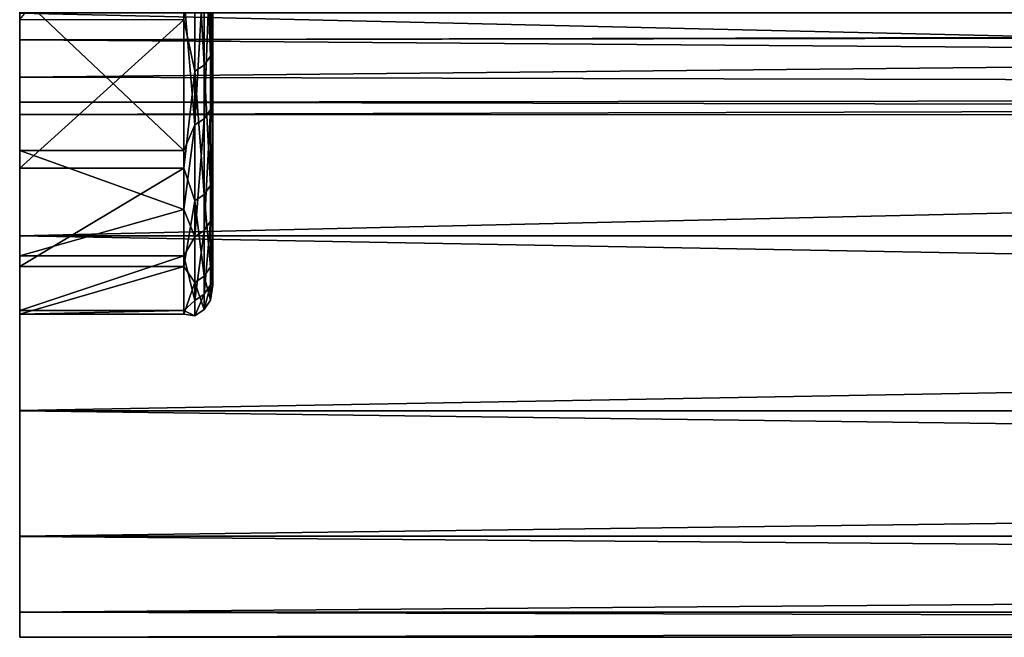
# Model space of a CAD drawing. Header units: millimetres. Extents: x -41 to 9, y -3 to 403.
# Tile 255 of 505: x -40.88 to -35.78, y 297.5 to 300.7. Entities that reach past the tile are written whole.
import ezdxf

# ---------------------------------------------------------------- set-up
doc = ezdxf.new("R2010")
doc.units = ezdxf.units.MM
doc.header["$LTSCALE"] = 81.481481
for name, color, linetype in [('1146', 7, 'CONTINUOUS'), ('1147', 7, 'CONTINUOUS'), ('1148', 7, 'CONTINUOUS'), ('1149', 7, 'CONTINUOUS'), ('1222', 7, 'CONTINUOUS'), ('1224', 7, 'CONTINUOUS'), ('1225', 7, 'CONTINUOUS')]:
    doc.layers.add(name, color=color, linetype=linetype)

msp = doc.modelspace()

# ---------------------------------------------------------------- linework, layer by layer
at = {"layer": '1146', "linetype": 'Continuous'}
for points in [[(-40.875, 304.0467, 64.4281), (-40.875, 303.0607, 61.4137), (-40.875, 300.0217, 59.3938), (-40.875, 304.0467, 64.4281)], [(-40.875, 304.0467, 64.4281), (-40.875, 300.0217, 59.3938), (-40.875, 300.8265, 62.5826), (-40.875, 304.0467, 64.4281)], [(-40.875, 303.0607, 61.4137), (-40.875, 302.327, 58.328), (-40.875, 299.4759, 56.1494), (-40.875, 303.0607, 61.4137)], [(-40.875, 303.0607, 61.4137), (-40.875, 299.4759, 56.1494), (-40.875, 300.0217, 59.3938), (-40.875, 303.0607, 61.4137)], [(-40.875, 301.9888, 45.6989), (-40.875, 302.5564, 42.578), (-40.875, 299.9307, 43.0517), (-40.875, 301.9888, 45.6989)], [(-40.875, 302.5564, 42.578), (-40.875, 300.7002, 39.8533), (-40.875, 299.9307, 43.0517), (-40.875, 302.5564, 42.578)], [(-40.875, 302.327, 58.328), (-40.875, 299.1929, 52.8726), (-40.875, 299.4759, 56.1494), (-40.875, 302.327, 58.328)], [(-40.875, 302.327, 58.328), (-40.875, 301.8505, 55.1918), (-40.875, 299.1929, 52.8726), (-40.875, 302.327, 58.328)], [(-40.875, 301.6809, 48.8552), (-40.875, 301.9888, 45.6989), (-40.875, 299.421, 46.302), (-40.875, 301.6809, 48.8552)], [(-40.875, 301.9888, 45.6989), (-40.875, 299.9307, 43.0517), (-40.875, 299.421, 46.302), (-40.875, 301.9888, 45.6989)], [(-40.875, 301.8505, 55.1918), (-40.875, 301.6347, 52.0273), (-40.875, 299.1746, 49.5823), (-40.875, 301.8505, 55.1918)], [(-40.875, 301.8505, 55.1918), (-40.875, 299.1746, 49.5823), (-40.875, 299.1929, 52.8726), (-40.875, 301.8505, 55.1918)], [(-40.875, 301.6347, 52.0273), (-40.875, 301.6809, 48.8552), (-40.875, 299.1746, 49.5823), (-40.875, 301.6347, 52.0273)], [(-40.875, 301.6809, 48.8552), (-40.875, 299.421, 46.302), (-40.875, 299.1746, 49.5823), (-40.875, 301.6809, 48.8552)]]:
    msp.add_3dface(points, dxfattribs=at)
at = {"layer": '1147', "linetype": 'Continuous'}
for points in [[(-40.025, 301.724, 36.7288), (-40.025, 300.6997, 39.8552), (-40.875, 300.7002, 39.8533), (-40.025, 301.724, 36.7288)], [(-40.025, 300.0219, 59.3951), (-40.025, 300.8274, 62.5857), (-40.875, 300.8265, 62.5826), (-40.025, 300.0219, 59.3951)], [(-40.875, 300.0217, 59.3938), (-40.025, 300.0219, 59.3951), (-40.875, 300.8265, 62.5826), (-40.875, 300.0217, 59.3938)], [(-40.875, 300.7002, 39.8533), (-40.025, 300.6997, 39.8552), (-40.875, 299.9307, 43.0517), (-40.875, 300.7002, 39.8533)], [(-40.025, 300.6997, 39.8552), (-40.025, 299.9304, 43.0533), (-40.875, 299.9307, 43.0517), (-40.025, 300.6997, 39.8552)], [(-40.025, 299.7162, 57.7777), (-40.025, 300.0219, 59.3951), (-40.875, 300.0217, 59.3938), (-40.025, 299.7162, 57.7777)], [(-40.875, 299.4759, 56.1494), (-40.025, 299.7162, 57.7777), (-40.875, 300.0217, 59.3938), (-40.875, 299.4759, 56.1494)], [(-40.875, 299.9307, 43.0517), (-40.025, 299.9304, 43.0533), (-40.875, 299.421, 46.302), (-40.875, 299.9307, 43.0517)], [(-40.025, 299.9304, 43.0533), (-40.025, 299.4209, 46.303), (-40.875, 299.421, 46.302), (-40.025, 299.9304, 43.0533)], [(-40.025, 299.4759, 56.1495), (-40.025, 299.7162, 57.7777), (-40.875, 299.4759, 56.1494), (-40.025, 299.4759, 56.1495)], [(-40.875, 299.1929, 52.8726), (-40.025, 299.4759, 56.1495), (-40.875, 299.4759, 56.1494), (-40.875, 299.1929, 52.8726)], [(-40.025, 299.1929, 52.8722), (-40.025, 299.4759, 56.1495), (-40.875, 299.1929, 52.8726), (-40.025, 299.1929, 52.8722)], [(-40.875, 299.421, 46.302), (-40.025, 299.4209, 46.303), (-40.875, 299.1746, 49.5823), (-40.875, 299.421, 46.302)], [(-40.025, 299.4209, 46.303), (-40.025, 299.1746, 49.5835), (-40.875, 299.1746, 49.5823), (-40.025, 299.4209, 46.303)], [(-40.875, 299.1746, 49.5823), (-40.025, 299.1929, 52.8722), (-40.875, 299.1929, 52.8726), (-40.875, 299.1746, 49.5823)], [(-40.025, 299.1746, 49.5835), (-40.025, 299.1929, 52.8722), (-40.875, 299.1746, 49.5823), (-40.025, 299.1746, 49.5835)]]:
    msp.add_3dface(points, dxfattribs=at)
at = {"layer": '1148', "linetype": 'Continuous'}
for points in [[(-40.025, 300.6997, 39.8552), (-40.025, 301.724, 36.7288), (-39.9676, 301.3481, 37.816), (-40.025, 300.6997, 39.8552)], [(-39.8864, 301.425, 37.8422), (-39.8864, 300.5116, 40.9094), (-39.9189, 301.3789, 37.8265), (-39.8864, 301.425, 37.8422)], [(-39.8864, 301.425, 37.8422), (-39.875, 300.8432, 39.8988), (-39.8864, 300.5116, 40.9094), (-39.8864, 301.425, 37.8422)], [(-39.9676, 300.4328, 40.8892), (-40.025, 300.6997, 39.8552), (-39.9676, 301.3481, 37.816), (-39.9676, 300.4328, 40.8892)], [(-39.9189, 300.4644, 40.8973), (-39.9676, 301.3481, 37.816), (-39.9189, 301.3789, 37.8265), (-39.9189, 300.4644, 40.8973)], [(-39.9676, 300.4328, 40.8892), (-39.9676, 301.3481, 37.816), (-39.9189, 300.4644, 40.8973), (-39.9676, 300.4328, 40.8892)], [(-39.8864, 300.5116, 40.9094), (-39.9189, 300.4644, 40.8973), (-39.9189, 301.3789, 37.8265), (-39.8864, 300.5116, 40.9094)], [(-39.8864, 301.0582, 63.029), (-39.9189, 301.0117, 63.0433), (-39.9189, 300.187, 59.9472), (-39.8864, 301.0582, 63.029)], [(-39.8864, 300.2345, 59.9365), (-39.8864, 301.0582, 63.029), (-39.9189, 300.187, 59.9472), (-39.8864, 300.2345, 59.9365)], [(-39.8864, 300.2345, 59.9365), (-39.875, 300.9708, 62.5419), (-39.8864, 301.0582, 63.029), (-39.8864, 300.2345, 59.9365)], [(-39.9676, 300.9806, 63.053), (-40.025, 300.8274, 62.5857), (-39.9676, 300.1552, 59.9544), (-39.9676, 300.9806, 63.053)], [(-39.9676, 300.9806, 63.053), (-39.9676, 300.1552, 59.9544), (-39.9189, 301.0117, 63.0433), (-39.9676, 300.9806, 63.053)], [(-39.9189, 301.0117, 63.0433), (-39.9676, 300.1552, 59.9544), (-39.9189, 300.187, 59.9472), (-39.9189, 301.0117, 63.0433)], [(-39.875, 300.1689, 59.3651), (-39.875, 300.9708, 62.5419), (-39.8864, 300.2345, 59.9365), (-39.875, 300.1689, 59.3651)], [(-40.025, 300.8274, 62.5857), (-40.025, 300.0219, 59.3951), (-39.9676, 300.1552, 59.9544), (-40.025, 300.8274, 62.5857)], [(-39.875, 300.8432, 39.8988), (-39.875, 300.077, 43.0851), (-39.8864, 300.5116, 40.9094), (-39.875, 300.8432, 39.8988)], [(-40.025, 299.9304, 43.0533), (-40.025, 300.6997, 39.8552), (-39.9676, 300.4328, 40.8892), (-40.025, 299.9304, 43.0533)], [(-39.9189, 299.7936, 44.0304), (-39.9676, 300.4328, 40.8892), (-39.9189, 300.4644, 40.8973), (-39.9189, 299.7936, 44.0304)], [(-39.8864, 300.5116, 40.9094), (-39.8864, 299.8416, 44.0387), (-39.9189, 300.4644, 40.8973), (-39.8864, 300.5116, 40.9094)], [(-39.8864, 299.8416, 44.0387), (-39.9189, 299.7936, 44.0304), (-39.9189, 300.4644, 40.8973), (-39.8864, 299.8416, 44.0387)], [(-39.8864, 300.5116, 40.9094), (-39.875, 300.077, 43.0851), (-39.8864, 299.8416, 44.0387), (-39.8864, 300.5116, 40.9094)], [(-39.9676, 299.7615, 44.0248), (-40.025, 299.9304, 43.0533), (-39.9676, 300.4328, 40.8892), (-39.9676, 299.7615, 44.0248)], [(-39.9676, 299.7615, 44.0248), (-39.9676, 300.4328, 40.8892), (-39.9189, 299.7936, 44.0304), (-39.9676, 299.7615, 44.0248)], [(-39.8864, 300.2345, 59.9365), (-39.9189, 300.187, 59.9472), (-39.9189, 299.6077, 56.796), (-39.8864, 300.2345, 59.9365)], [(-39.8864, 299.6559, 56.789), (-39.8864, 300.2345, 59.9365), (-39.9189, 299.6077, 56.796), (-39.8864, 299.6559, 56.789)], [(-39.8864, 299.6559, 56.789), (-39.875, 300.1689, 59.3651), (-39.8864, 300.2345, 59.9365), (-39.8864, 299.6559, 56.789)], [(-39.9189, 300.187, 59.9472), (-39.9676, 299.5755, 56.8006), (-39.9189, 299.6077, 56.796), (-39.9189, 300.187, 59.9472)], [(-39.9676, 300.1552, 59.9544), (-39.9676, 299.5755, 56.8006), (-39.9189, 300.187, 59.9472), (-39.9676, 300.1552, 59.9544)], [(-39.875, 299.625, 56.1331), (-39.875, 300.1689, 59.3651), (-39.8864, 299.6559, 56.789), (-39.875, 299.625, 56.1331)], [(-39.9676, 300.1552, 59.9544), (-40.025, 299.7162, 57.7777), (-39.9676, 299.5755, 56.8006), (-39.9676, 300.1552, 59.9544)], [(-40.025, 300.0219, 59.3951), (-40.025, 299.7162, 57.7777), (-39.9676, 300.1552, 59.9544), (-40.025, 300.0219, 59.3951)], [(-39.875, 300.077, 43.0851), (-39.875, 299.5696, 46.3228), (-39.8864, 299.8416, 44.0387), (-39.875, 300.077, 43.0851)], [(-40.025, 299.4209, 46.303), (-40.025, 299.9304, 43.0533), (-39.9676, 299.7615, 44.0248), (-40.025, 299.4209, 46.303)], [(-39.8864, 299.8416, 44.0387), (-39.8864, 299.4192, 47.2109), (-39.9189, 299.7936, 44.0304), (-39.8864, 299.8416, 44.0387)], [(-39.8864, 299.8416, 44.0387), (-39.875, 299.5696, 46.3228), (-39.8864, 299.4192, 47.2109), (-39.8864, 299.8416, 44.0387)], [(-39.9676, 299.3383, 47.2034), (-40.025, 299.4209, 46.303), (-39.9676, 299.7615, 44.0248), (-39.9676, 299.3383, 47.2034)], [(-39.9189, 299.3707, 47.2064), (-39.9676, 299.7615, 44.0248), (-39.9189, 299.7936, 44.0304), (-39.9189, 299.3707, 47.2064)], [(-39.9676, 299.3383, 47.2034), (-39.9676, 299.7615, 44.0248), (-39.9189, 299.3707, 47.2064), (-39.9676, 299.3383, 47.2034)], [(-39.8864, 299.4192, 47.2109), (-39.9189, 299.3707, 47.2064), (-39.9189, 299.7936, 44.0304), (-39.8864, 299.4192, 47.2109)], [(-40.025, 299.7162, 57.7777), (-40.025, 299.4759, 56.1495), (-39.9676, 299.5755, 56.8006), (-40.025, 299.7162, 57.7777)], [(-39.8864, 299.6559, 56.789), (-39.9189, 299.6077, 56.796), (-39.9189, 299.2775, 53.6089), (-39.8864, 299.6559, 56.789)], [(-39.8864, 299.3261, 53.6058), (-39.8864, 299.6559, 56.789), (-39.9189, 299.2775, 53.6089), (-39.8864, 299.3261, 53.6058)], [(-39.8864, 299.3261, 53.6058), (-39.875, 299.625, 56.1331), (-39.8864, 299.6559, 56.789), (-39.8864, 299.3261, 53.6058)], [(-39.9676, 299.5755, 56.8006), (-39.9676, 299.245, 53.611), (-39.9189, 299.6077, 56.796), (-39.9676, 299.5755, 56.8006)], [(-39.9189, 299.6077, 56.796), (-39.9676, 299.245, 53.611), (-39.9189, 299.2775, 53.6089), (-39.9189, 299.6077, 56.796)], [(-39.875, 299.3429, 52.8687), (-39.875, 299.625, 56.1331), (-39.8864, 299.3261, 53.6058), (-39.875, 299.3429, 52.8687)], [(-39.9676, 299.5755, 56.8006), (-40.025, 299.4759, 56.1495), (-39.9676, 299.245, 53.611), (-39.9676, 299.5755, 56.8006)], [(-39.875, 299.5696, 46.3228), (-39.875, 299.3244, 49.5911), (-39.8864, 299.4192, 47.2109), (-39.875, 299.5696, 46.3228)], [(-40.025, 299.4759, 56.1495), (-40.025, 299.1929, 52.8722), (-39.9676, 299.245, 53.611), (-40.025, 299.4759, 56.1495)], [(-40.025, 299.1746, 49.5835), (-40.025, 299.4209, 46.303), (-39.9676, 299.3383, 47.2034), (-40.025, 299.1746, 49.5835)], [(-39.8864, 299.4192, 47.2109), (-39.8864, 299.247, 50.4066), (-39.9189, 299.3707, 47.2064), (-39.8864, 299.4192, 47.2109)], [(-39.8864, 299.4192, 47.2109), (-39.875, 299.3244, 49.5911), (-39.8864, 299.247, 50.4066), (-39.8864, 299.4192, 47.2109)], [(-39.9189, 299.1983, 50.4058), (-39.9676, 299.3383, 47.2034), (-39.9189, 299.3707, 47.2064), (-39.9189, 299.1983, 50.4058)], [(-39.8864, 299.247, 50.4066), (-39.9189, 299.1983, 50.4058), (-39.9189, 299.3707, 47.2064), (-39.8864, 299.247, 50.4066)], [(-39.8864, 299.247, 50.4066), (-39.875, 299.3429, 52.8687), (-39.8864, 299.3261, 53.6058), (-39.8864, 299.247, 50.4066)], [(-39.875, 299.3244, 49.5911), (-39.875, 299.3429, 52.8687), (-39.8864, 299.247, 50.4066), (-39.875, 299.3244, 49.5911)], [(-39.9676, 299.1657, 50.4054), (-40.025, 299.1746, 49.5835), (-39.9676, 299.3383, 47.2034), (-39.9676, 299.1657, 50.4054)], [(-39.9676, 299.1657, 50.4054), (-39.9676, 299.3383, 47.2034), (-39.9189, 299.1983, 50.4058), (-39.9676, 299.1657, 50.4054)], [(-39.8864, 299.3261, 53.6058), (-39.9189, 299.2775, 53.6089), (-39.9189, 299.1983, 50.4058), (-39.8864, 299.3261, 53.6058)], [(-39.8864, 299.247, 50.4066), (-39.8864, 299.3261, 53.6058), (-39.9189, 299.1983, 50.4058), (-39.8864, 299.247, 50.4066)], [(-39.9676, 299.245, 53.611), (-40.025, 299.1929, 52.8722), (-39.9676, 299.1657, 50.4054), (-39.9676, 299.245, 53.611)], [(-39.9676, 299.245, 53.611), (-39.9676, 299.1657, 50.4054), (-39.9189, 299.2775, 53.6089), (-39.9676, 299.245, 53.611)], [(-39.9189, 299.2775, 53.6089), (-39.9676, 299.1657, 50.4054), (-39.9189, 299.1983, 50.4058), (-39.9189, 299.2775, 53.6089)], [(-40.025, 299.1929, 52.8722), (-40.025, 299.1746, 49.5835), (-39.9676, 299.1657, 50.4054), (-40.025, 299.1929, 52.8722)]]:
    msp.add_3dface(points, dxfattribs=at)
at = {"layer": '1149', "linetype": 'Continuous'}
for points in [[(-39.875, 302.7162, 38.7856), (-39.875, 301.8543, 41.8247), (-39.875, 300.077, 43.0851), (-39.875, 302.7162, 38.7856)], [(-39.875, 300.8432, 39.8988), (-39.875, 302.7162, 38.7856), (-39.875, 300.077, 43.0851), (-39.875, 300.8432, 39.8988)], [(-39.875, 301.3105, 57.5116), (-39.875, 301.9599, 60.6037), (-39.875, 300.1689, 59.3651), (-39.875, 301.3105, 57.5116)], [(-39.875, 300.1689, 59.3651), (-39.875, 301.9599, 60.6037), (-39.875, 300.9708, 62.5419), (-39.875, 300.1689, 59.3651)], [(-39.875, 301.8543, 41.8247), (-39.875, 301.2397, 44.9243), (-39.875, 299.5696, 46.3228), (-39.875, 301.8543, 41.8247)], [(-39.875, 300.077, 43.0851), (-39.875, 301.8543, 41.8247), (-39.875, 299.5696, 46.3228), (-39.875, 300.077, 43.0851)], [(-39.875, 300.912, 54.3772), (-39.875, 301.3105, 57.5116), (-39.875, 299.625, 56.1331), (-39.875, 300.912, 54.3772)], [(-39.875, 299.625, 56.1331), (-39.875, 301.3105, 57.5116), (-39.875, 300.1689, 59.3651), (-39.875, 299.625, 56.1331)], [(-39.875, 301.2397, 44.9243), (-39.875, 300.8765, 48.0626), (-39.875, 299.5696, 46.3228), (-39.875, 301.2397, 44.9243)], [(-39.875, 300.767, 51.2208), (-39.875, 300.912, 54.3772), (-39.875, 299.3429, 52.8687), (-39.875, 300.767, 51.2208)], [(-39.875, 299.3429, 52.8687), (-39.875, 300.912, 54.3772), (-39.875, 299.625, 56.1331), (-39.875, 299.3429, 52.8687)], [(-39.875, 299.5696, 46.3228), (-39.875, 300.8765, 48.0626), (-39.875, 299.3244, 49.5911), (-39.875, 299.5696, 46.3228)], [(-39.875, 300.8765, 48.0626), (-39.875, 300.767, 51.2208), (-39.875, 299.3244, 49.5911), (-39.875, 300.8765, 48.0626)], [(-39.875, 299.3244, 49.5911), (-39.875, 300.767, 51.2208), (-39.875, 299.3429, 52.8687), (-39.875, 299.3244, 49.5911)]]:
    msp.add_3dface(points, dxfattribs=at)
at = {"layer": '1222', "linetype": 'Continuous'}
for points in [[(-40.875, 299.5801, 64.1333), (9.125, 300.7347, 67.2631), (-40.875, 300.735, 67.2638), (-40.875, 299.5801, 64.1333)], [(9.125, 300.7348, 34.7368), (9.125, 299.5797, 37.868), (-40.875, 300.7345, 34.7374), (9.125, 300.7348, 34.7368)], [(9.125, 299.5799, 64.1325), (9.125, 300.7347, 67.2631), (-40.875, 299.5801, 64.1333), (9.125, 299.5799, 64.1325)], [(-40.875, 300.7345, 34.7374), (9.125, 299.5797, 37.868), (-40.875, 299.5795, 37.8686), (-40.875, 300.7345, 34.7374)], [(-40.875, 298.6744, 60.9219), (9.125, 299.5799, 64.1325), (-40.875, 299.5801, 64.1333), (-40.875, 298.6744, 60.9219)], [(9.125, 298.6742, 60.9212), (9.125, 299.5799, 64.1325), (-40.875, 298.6744, 60.9219), (9.125, 298.6742, 60.9212)], [(9.125, 299.5797, 37.868), (9.125, 298.6742, 41.0789), (-40.875, 299.5795, 37.8686), (9.125, 299.5797, 37.868)], [(-40.875, 299.5795, 37.8686), (9.125, 298.6742, 41.0789), (-40.875, 298.674, 41.0796), (-40.875, 299.5795, 37.8686)], [(-40.875, 298.0234, 57.6492), (9.125, 298.6742, 60.9212), (-40.875, 298.6744, 60.9219), (-40.875, 298.0234, 57.6492)], [(9.125, 298.6742, 41.0789), (9.125, 298.0232, 44.352), (-40.875, 298.674, 41.0796), (9.125, 298.6742, 41.0789)], [(9.125, 298.0232, 57.6483), (9.125, 298.6742, 60.9212), (-40.875, 298.0234, 57.6492), (9.125, 298.0232, 57.6483)], [(-40.875, 298.674, 41.0796), (9.125, 298.0232, 44.352), (-40.875, 298.0231, 44.3527), (-40.875, 298.674, 41.0796)], [(-40.875, 297.6311, 54.3353), (9.125, 298.0232, 57.6483), (-40.875, 298.0234, 57.6492), (-40.875, 297.6311, 54.3353)], [(9.125, 298.0232, 44.352), (9.125, 297.631, 47.6652), (-40.875, 298.0231, 44.3527), (9.125, 298.0232, 44.352)], [(9.125, 297.631, 54.3344), (9.125, 298.0232, 57.6483), (-40.875, 297.6311, 54.3353), (9.125, 297.631, 54.3344)], [(-40.875, 298.0231, 44.3527), (9.125, 297.631, 47.6652), (-40.875, 297.631, 47.666), (-40.875, 298.0231, 44.3527)], [(-40.875, 297.5, 51.0005), (9.125, 297.631, 54.3344), (-40.875, 297.6311, 54.3353), (-40.875, 297.5, 51.0005)], [(9.125, 297.5, 50.9998), (9.125, 297.631, 54.3344), (-40.875, 297.5, 51.0005), (9.125, 297.5, 50.9998)], [(9.125, 297.631, 47.6652), (9.125, 297.5, 50.9998), (-40.875, 297.631, 47.666), (9.125, 297.631, 47.6652)], [(-40.875, 297.631, 47.666), (9.125, 297.5, 50.9998), (-40.875, 297.5, 51.0005), (-40.875, 297.631, 47.666)]]:
    msp.add_3dface(points, dxfattribs=at)
at = {"layer": '1224', "linetype": 'Continuous'}
for points in [[(-40.875, 300.7345, 34.7374), (-40.875, 299.5795, 37.8686), (-40.875, 305.9395, 30.4107), (-40.875, 300.7345, 34.7374)], [(-40.875, 305.9395, 30.4107), (-40.875, 299.5795, 37.8686), (-40.875, 304.3931, 33.2183), (-40.875, 305.9395, 30.4107)], [(-40.875, 304.3931, 33.2183), (-40.875, 298.674, 41.0796), (-40.875, 303.0778, 36.1409), (-40.875, 304.3931, 33.2183)], [(-40.875, 299.5795, 37.8686), (-40.875, 298.674, 41.0796), (-40.875, 304.3931, 33.2183), (-40.875, 299.5795, 37.8686)], [(-40.875, 303.0778, 36.1409), (-40.875, 298.674, 41.0796), (-40.875, 302.0018, 39.1603), (-40.875, 303.0778, 36.1409)], [(-40.875, 299.5801, 64.1333), (-40.875, 300.735, 67.2638), (-40.875, 302.5093, 64.36), (-40.875, 299.5801, 64.1333)], [(-40.875, 301.5559, 61.3002), (-40.875, 299.5801, 64.1333), (-40.875, 302.5093, 64.36), (-40.875, 301.5559, 61.3002)], [(-40.875, 298.674, 41.0796), (-40.875, 298.0231, 44.3527), (-40.875, 302.0018, 39.1603), (-40.875, 298.674, 41.0796)], [(-40.875, 302.0018, 39.1603), (-40.875, 298.0231, 44.3527), (-40.875, 301.1725, 42.2555), (-40.875, 302.0018, 39.1603)], [(-40.875, 298.6744, 60.9219), (-40.875, 299.5801, 64.1333), (-40.875, 301.5559, 61.3002), (-40.875, 298.6744, 60.9219)], [(-40.875, 300.8518, 58.1736), (-40.875, 298.6744, 60.9219), (-40.875, 301.5559, 61.3002), (-40.875, 300.8518, 58.1736)], [(-40.875, 298.0231, 44.3527), (-40.875, 297.631, 47.666), (-40.875, 301.1725, 42.2555), (-40.875, 298.0231, 44.3527)], [(-40.875, 301.1725, 42.2555), (-40.875, 297.631, 47.666), (-40.875, 300.5947, 45.4084), (-40.875, 301.1725, 42.2555)], [(-40.875, 300.4015, 55.0003), (-40.875, 298.0234, 57.6492), (-40.875, 300.8518, 58.1736), (-40.875, 300.4015, 55.0003)], [(-40.875, 298.0234, 57.6492), (-40.875, 298.6744, 60.9219), (-40.875, 300.8518, 58.1736), (-40.875, 298.0234, 57.6492)], [(-40.875, 297.631, 47.666), (-40.875, 297.5, 51.0005), (-40.875, 300.5947, 45.4084), (-40.875, 297.631, 47.666)], [(-40.875, 300.5947, 45.4084), (-40.875, 297.5, 51.0005), (-40.875, 300.2726, 48.5966), (-40.875, 300.5947, 45.4084)], [(-40.875, 300.2081, 51.8012), (-40.875, 298.0234, 57.6492), (-40.875, 300.4015, 55.0003), (-40.875, 300.2081, 51.8012)], [(-40.875, 297.5, 51.0005), (-40.875, 297.6311, 54.3353), (-40.875, 300.2726, 48.5966), (-40.875, 297.5, 51.0005)], [(-40.875, 300.2726, 48.5966), (-40.875, 297.6311, 54.3353), (-40.875, 300.2081, 51.8012), (-40.875, 300.2726, 48.5966)], [(-40.875, 297.6311, 54.3353), (-40.875, 298.0234, 57.6492), (-40.875, 300.2081, 51.8012), (-40.875, 297.6311, 54.3353)]]:
    msp.add_3dface(points, dxfattribs=at)
at = {"layer": '1225', "linetype": 'Continuous'}
for points in [[(-40.875, 301.1725, 42.2555), (-15.675, 300.6549, 45), (-15.675, 301.2534, 41.9036), (-40.875, 301.1725, 42.2555)], [(-40.875, 301.1725, 42.2555), (-40.875, 300.5947, 45.4084), (-15.675, 300.6549, 45), (-40.875, 301.1725, 42.2555)], [(-15.675, 300.6549, 57), (-40.875, 300.8518, 58.1736), (-15.675, 300.9327, 58.6017), (-15.675, 300.6549, 57)], [(-40.875, 300.4015, 55.0003), (-40.875, 300.8518, 58.1736), (-15.675, 300.6549, 57), (-40.875, 300.4015, 55.0003)], [(-3.675, 300.6549, 45), (-40.875, 300.5947, 45.4084), (-3.675, 300.3139, 47.9914), (-3.675, 300.6549, 45)], [(-15.675, 300.6549, 45), (-40.875, 300.5947, 45.4084), (-3.675, 300.6549, 45), (-15.675, 300.6549, 45)], [(-3.675, 300.3139, 54.0086), (-40.875, 300.4015, 55.0003), (-15.675, 300.6549, 57), (-3.675, 300.3139, 54.0086)], [(-40.875, 300.5947, 45.4084), (-40.875, 300.2726, 48.5966), (-3.675, 300.3139, 47.9914), (-40.875, 300.5947, 45.4084)], [(-40.875, 300.2081, 51.8012), (-40.875, 300.4015, 55.0003), (-3.675, 300.3139, 54.0086), (-40.875, 300.2081, 51.8012)], [(-3.675, 300.3139, 47.9914), (-40.875, 300.2726, 48.5966), (-3.675, 300.2, 51), (-3.675, 300.3139, 47.9914)], [(-3.675, 300.2, 51), (-40.875, 300.2081, 51.8012), (-3.675, 300.3139, 54.0086), (-3.675, 300.2, 51)], [(-40.875, 300.2726, 48.5966), (-40.875, 300.2081, 51.8012), (-3.675, 300.2, 51), (-40.875, 300.2726, 48.5966)]]:
    msp.add_3dface(points, dxfattribs=at)

doc.saveas('drawing.dxf')
